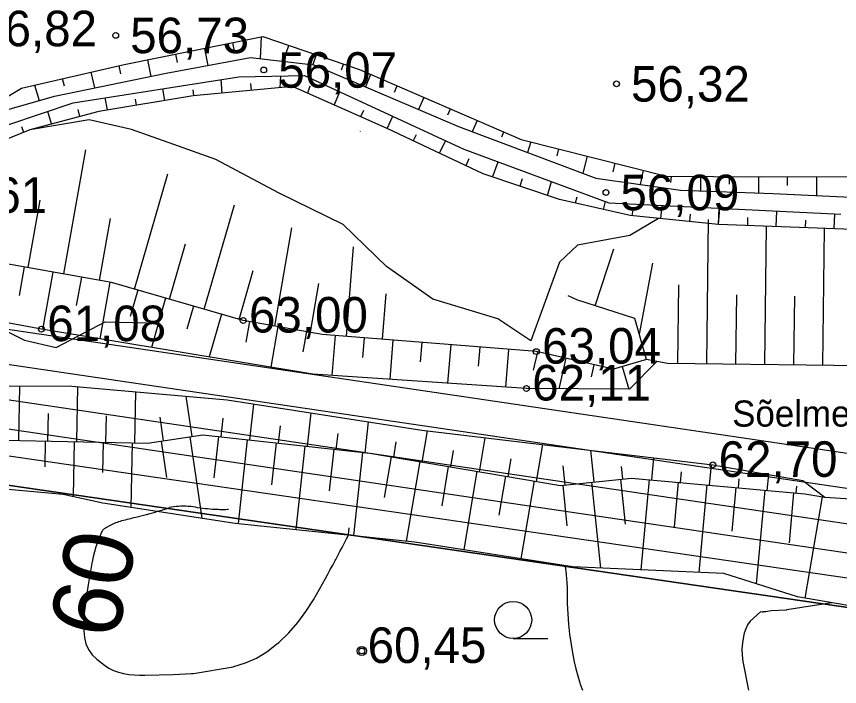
# Model space of a CAD drawing. Extents: x 532503 to 539665, y 6557663 to 6561526.
# Drawn here: x 535305.8 to 535362.6, y 6559523.2 to 6559569.4 of the extents above; entities that cross this region are included whole.
import ezdxf

# ---------------------------------------------------------------- set-up
doc = ezdxf.new("R2010")
doc.units = 0
for name, color, linetype in [('HALJASTUS', 7, 'Continuous'), ('HORISONTAAL-EH2000', 7, 'Continuous'), ('illumineerimisjooned', 7, 'Continuous'), ('kataster', 7, 'Continuous'), ('KORGUS-EH2000', 7, 'Continuous'), ('ME_aktiivne', 7, 'Continuous'), ('Plokid', 7, 'Continuous'), ('RELJEEF', 7, 'Continuous'), ('TM_aktiivne', 7, 'Continuous')]:
    doc.layers.add(name, color=color, linetype=linetype)

msp = doc.modelspace()

# ---------------------------------------------------------------- linework, layer by layer
at = {"layer": 'HALJASTUS'}
msp.add_line((535340.109, 6559526.507), (535342.509, 6559526.507), dxfattribs=at)
msp.add_circle((535340.109, 6559527.787), 1.28, dxfattribs=at)
at = {"layer": 'HORISONTAAL-EH2000'}
for points in [[(535320.477, 6559535.399), (535320.399, 6559535.39), (535320.294, 6559535.381), (535320.19, 6559535.375), (535320.086, 6559535.375), (535319.981, 6559535.378), (535319.877, 6559535.383), (535319.772, 6559535.389), (535319.668, 6559535.394), (535319.563, 6559535.4), (535319.352, 6559535.411), (535319.185, 6559535.422), (535319.018, 6559535.436), (535318.852, 6559535.455), (535318.686, 6559535.476), (535318.519, 6559535.5), (535318.355, 6559535.525), (535318.191, 6559535.551), (535318.028, 6559535.577), (535317.864, 6559535.6), (535317.699, 6559535.618), (535317.534, 6559535.626), (535317.369, 6559535.629), (535317.34, 6559535.629), (535317.18, 6559535.624), (535317.019, 6559535.614), (535316.86, 6559535.598), (535316.7, 6559535.577), (535316.383, 6559535.529), (535316.363, 6559535.498), (535315.841, 6559535.332), (535315.58, 6559535.252), (535315.318, 6559535.175), (535315.054, 6559535.102), (535314.79, 6559535.033), (535314.068, 6559534.851), (535313.947, 6559534.821), (535313.827, 6559534.791), (535313.707, 6559534.762), (535313.586, 6559534.734), (535313.46, 6559534.704), (535313.345, 6559534.675), (535313.23, 6559534.646), (535313.116, 6559534.615), (535313.094, 6559534.61), (535312.991, 6559534.58), (535312.889, 6559534.549), (535312.787, 6559534.514), (535312.686, 6559534.477), (535312.666, 6559534.47), (535312.576, 6559534.434), (535312.488, 6559534.395), (535312.402, 6559534.352), (535312.316, 6559534.307), (535312.239, 6559534.264), (535312.193, 6559534.238), (535312.148, 6559534.212), (535312.103, 6559534.185), (535312.058, 6559534.158), (535311.991, 6559534.118), (535311.899, 6559534.063), (535311.789, 6559533.948), (535311.749, 6559533.896), (535311.712, 6559533.841), (535311.682, 6559533.783), (535311.655, 6559533.723), (535311.448, 6559533.174), (535311.329, 6559532.834), (535311.223, 6559532.492), (535311.135, 6559532.144), (535311.059, 6559531.793), (535311.04, 6559531.693), (535310.966, 6559531.29), (535310.896, 6559530.885), (535310.832, 6559530.48), (535310.772, 6559530.074), (535310.54, 6559528.425), (535310.493, 6559527.963), (535310.472, 6559527.5), (535310.487, 6559527.036), (535310.527, 6559526.573), (535310.638, 6559526.139), (535310.808, 6559525.739), (535311.067, 6559525.39), (535311.387, 6559525.076), (535311.914, 6559524.671), (535312.218, 6559524.47), (535312.536, 6559524.301), (535312.875, 6559524.178), (535313.227, 6559524.087), (535313.592, 6559524.033), (535313.958, 6559523.994), (535314.325, 6559523.977), (535314.694, 6559523.976), (535316.665, 6559524.034), (535317.082, 6559524.048), (535317.5, 6559524.066), (535317.917, 6559524.088), (535318.052, 6559524.096), (535320.792, 6559524.562)], [(535328.718, 6559533.597), (535328.748, 6559533.717), (535328.768, 6559533.839), (535328.783, 6559533.964), (535328.799, 6559534.088), (535328.807, 6559534.143)], [(535320.792, 6559524.562), (535320.834, 6559524.572), (535321.638, 6559524.83), (535322.405, 6559525.16), (535323.116, 6559525.597), (535323.79, 6559526.105), (535323.942, 6559526.238), (535324.625, 6559526.9), (535325.258, 6559527.602), (535325.816, 6559528.366), (535326.325, 6559529.169), (535327.154, 6559530.64), (535327.326, 6559530.947), (535327.496, 6559531.256), (535327.663, 6559531.566), (535327.828, 6559531.877), (535327.868, 6559531.953), (535328.013, 6559532.226), (535328.158, 6559532.499), (535328.303, 6559532.772), (535328.449, 6559533.045), (535328.622, 6559533.369), (535328.674, 6559533.482), (535328.718, 6559533.597)], [(535343.694, 6559531.466), (535343.771, 6559530.964), (535343.777, 6559530.898), (535343.797, 6559530.617), (535343.814, 6559530.337), (535343.825, 6559530.056), (535343.832, 6559529.775), (535343.845, 6559528.919), (535343.872, 6559528.211), (535343.921, 6559527.505), (535344.002, 6559526.802), (535344.105, 6559526.101), (535344.228, 6559525.378), (535344.322, 6559524.889), (535344.431, 6559524.404), (535344.561, 6559523.924), (535344.705, 6559523.448), (535344.734, 6559523.36), (535344.888, 6559522.936)], [(535362.087, 6559528.964), (535358.993, 6559528.476), (535358.94, 6559528.467), (535357.905, 6559528.405), (535357.532, 6559528.344), (535357.513, 6559528.342), (535357.494, 6559528.34), (535357.474, 6559528.338), (535357.455, 6559528.337), (535357.377, 6559528.334), (535357.357, 6559528.333), (535357.338, 6559528.333), (535357.318, 6559528.333), (535357.299, 6559528.333), (535357.172, 6559528.338), (535356.683, 6559527.918), (535356.468, 6559527.693), (535356.285, 6559527.448), (535356.151, 6559527.172), (535356.051, 6559526.877), (535355.995, 6559526.646), (535355.922, 6559526.218), (535355.886, 6559525.79), (535355.904, 6559525.36), (535355.959, 6559524.93), (535356.343, 6559522.955)]]:
    msp.add_lwpolyline(points, dxfattribs=at)
at = {"layer": 'illumineerimisjooned'}
msp.add_lwpolyline([(535537.644, 6559868.04), (535535.932, 6559811.278), (535531.57, 6559735.34), (535531.4, 6559680.476), (535535.969, 6559621.33), (535541.688, 6559571.196), (535546.449, 6559503.997), (535276.396, 6559543.285), (535107.957, 6559502.648), (535182.405, 6559686.245), (535250.294, 6559648.566)], close=True, dxfattribs=at)
msp.add_lwpolyline([(535476.016, 6559817.954), (535471.557, 6559803.013), (535503.755, 6559513.648), (535136.963, 6559567.806)], dxfattribs=at)
at = {"layer": 'kataster'}
for points in [[(535538.05, 6559871.58), (535539.27, 6559872.49), (535541.59, 6559874.28), (535537.93, 6559811.19), (535533.57, 6559735.28), (535533.4, 6559680.55), (535537.96, 6559621.52), (535543.68, 6559571.38), (535548.62, 6559501.66), (535276.49, 6559541.25), (535104.64, 6559499.79), (535181.52, 6559689.04), (535250.3, 6559650.84), (535504.86, 6559846.09)], [(535276.49, 6559541.25), (535548.62, 6559501.66), (535550.5, 6559476.8), (535550.75, 6559439.7), (535556.1, 6559391), (535571.15, 6559343.15), (535576.2, 6559317.65), (535584.3, 6559293.5), (535605.6, 6559242.75), (535617.25, 6559223.1), (535609.75, 6559220.15), (535573.85, 6559205.3), (535547.45, 6559197.5), (535476, 6559183.4), (535417.7, 6559171.6), (535375.95, 6559160.8), (535349.75, 6559155.9), (535338.01, 6559156.08), (535318.85, 6559280.76)]]:
    msp.add_lwpolyline(points, close=True, dxfattribs=at)
at = {"layer": 'KORGUS-EH2000'}
for centre, radius in [((535312.688, 6559568.085), 0.2), ((535322.903, 6559565.704), 0.2), ((535347.239, 6559564.748), 0.2), ((535346.512, 6559557.253), 0.2), ((535321.487, 6559548.426), 0.2), ((535307.567, 6559547.832), 0.2), ((535341.708, 6559546.282), 0.2), ((535341.024, 6559543.739), 0.2), ((535353.885, 6559538.475), 0.2), ((535329.668, 6559525.646), 0.32), ((535329.668, 6559525.646), 0.2)]:
    msp.add_circle(centre, radius, dxfattribs=at)
at = {"layer": 'ME_aktiivne'}
msp.add_lwpolyline([(535181.4, 6559689.09), (535250.12, 6559650.95), (535250.5, 6559651.24), (535480.86, 6559827.19), (535473.59, 6559802.83), (535506.03, 6559511.29), (535131.71, 6559566.56)], close=True, dxfattribs=at)
at = {"layer": 'Plokid'}
for points in [[(535471.605, 6559811.564), (535469.118, 6559803.232), (535501.026, 6559516.477), (535140.335, 6559569.734)], [(535468.361, 6559809.086), (535466.679, 6559803.451), (535498.296, 6559519.306), (535141.263, 6559572.023)]]:
    msp.add_lwpolyline(points, dxfattribs=at)
at = {"layer": 'RELJEEF'}
for p, q in [((535320.887, 6559566.987), (535320.766, 6559567.588)), ((535322.726, 6559567.984), (535322.651, 6559566.492)), ((535318.806, 6559567.191), (535319.043, 6559566.017)), ((535324.446, 6559566.851), (535324.623, 6559567.397)), ((535314.885, 6559566.399), (535315.118, 6559565.259)), ((535316.961, 6559566.221), (535316.845, 6559566.795)), ((535326.516, 6559566.751), (535326.285, 6559566.073)), ((535313.051, 6559565.427), (535312.926, 6559565.993)), ((535328.265, 6559565.707), (535328.409, 6559566.105)), ((535310.978, 6559565.544), (535311.228, 6559564.46)), ((535324.027, 6559564.475), (535324.07, 6559565.294)), ((535330.278, 6559565.398), (535329.929, 6559564.535)), ((535309.148, 6559564.576), (535309.029, 6559565.094)), ((535320.043, 6559564.112), (535319.958, 6559565.044)), ((535321.991, 6559564.773), (535322.035, 6559564.293)), ((535307.08, 6559564.644), (535307.419, 6559563.591)), ((535316.078, 6559563.604), (535315.945, 6559564.409)), ((535318.001, 6559564.328), (535318.052, 6559563.93)), ((535326.083, 6559564.59), (535325.926, 6559564.097)), ((535327.755, 6559563.287), (535328.158, 6559564.196)), ((535331.931, 6559564.181), (535332.114, 6559564.606)), ((535312.133, 6559562.946), (535311.966, 6559563.78)), ((535314.037, 6559563.686), (535314.106, 6559563.275)), ((535333.951, 6559563.813), (535333.587, 6559562.97)), ((535310.067, 6559562.976), (535310.187, 6559562.492)), ((535335.606, 6559562.602), (535335.787, 6559563.021)), ((535308.253, 6559561.981), (535308.011, 6559562.848)), ((535329.778, 6559562.916), (535329.584, 6559562.477)), ((535331.412, 6559561.667), (535331.799, 6559562.511)), ((535337.623, 6559562.228), (535337.282, 6559561.439)), ((535306.2, 6559561.807), (535306.339, 6559561.414)), ((535329.584, 6559561.47), (535329.588, 6559561.479)), ((535339.318, 6559561.082), (535339.459, 6559561.436)), ((535333.422, 6559561.239), (535333.221, 6559560.812)), ((535335.029, 6559559.958), (535335.439, 6559560.826)), ((535341.331, 6559560.748), (535341.102, 6559560.005)), ((535309.114, 6559551.637), (535310.636, 6559560.197)), ((535343.148, 6559559.772), (535343.271, 6559560.259)), ((535337.046, 6559559.57), (535336.837, 6559559.103)), ((535345.21, 6559559.771), (535344.909, 6559558.577)), ((535338.675, 6559558.322), (535339.071, 6559559.367)), ((535347, 6559558.687), (535347.149, 6559559.282)), ((535313.997, 6559550.591), (535316.293, 6559558.534)), ((535349.089, 6559558.793), (535348.863, 6559557.813)), ((535340.739, 6559558.188), (535340.571, 6559557.686)), ((535342.467, 6559557.05), (535342.758, 6559558.007)), ((535350.992, 6559557.954), (535351.038, 6559558.385)), ((535353.038, 6559558.365), (535353.029, 6559557.377)), ((535355.033, 6559557.825), (535355.038, 6559558.346)), ((535357.038, 6559558.327), (535357.035, 6559557.233)), ((535359.04, 6559557.741), (535359.038, 6559558.333)), ((535361.038, 6559558.341), (535361.044, 6559557.055)), ((535344.495, 6559556.926), (535344.394, 6559556.523)), ((535306.652, 6559552.074), (535307.478, 6559556.719)), ((535318.8, 6559549.202), (535320.883, 6559556.406)), ((535346.344, 6559556.08), (535346.469, 6559556.638)), ((535350.287, 6559555.454), (535350.378, 6559556.368)), ((535354.268, 6559555.06), (535354.311, 6559556.173)), ((535354.268, 6559555.06), (535354.378, 6559556.17)), ((535348.362, 6559556.058), (535348.297, 6559555.652)), ((535352.328, 6559555.763), (535352.278, 6559555.257)), ((535358.265, 6559554.906), (535358.306, 6559555.975)), ((535362.262, 6559554.753), (535362.303, 6559555.777)), ((535311.575, 6559551.199), (535312.331, 6559555.451)), ((535353.476, 6559545.438), (535353.596, 6559555.382)), ((535356.287, 6559555.528), (535356.266, 6559554.983)), ((535360.283, 6559555.353), (535360.263, 6559554.829)), ((535323.657, 6559548.046), (535324.84, 6559554.81)), ((535357.476, 6559545.39), (535357.591, 6559554.932)), ((535361.476, 6559545.342), (535361.589, 6559554.779)), ((535316.398, 6559549.897), (535317.505, 6559553.724)), ((535328.602, 6559547.339), (535329.101, 6559553.519)), ((535345.776, 6559549.45), (535347.052, 6559553.379)), ((535348.816, 6559547.479), (535349.742, 6559552.384)), ((535306.383, 6559552.122), (535306.032, 6559550.152)), ((535308.352, 6559551.772), (535307.649, 6559547.819)), ((535321.202, 6559548.508), (535322.178, 6559551.885)), ((535310.321, 6559551.422), (535309.972, 6559549.457)), ((535312.29, 6559551.072), (535311.595, 6559547.166)), ((535314.214, 6559550.528), (535313.691, 6559548.717)), ((535326.12, 6559547.615), (535326.708, 6559550.98)), ((535351.476, 6559545.462), (535351.542, 6559550.898)), ((535316.136, 6559549.973), (535315.154, 6559546.577)), ((535331.094, 6559547.138), (535331.346, 6559550.259)), ((535355.476, 6559545.414), (535355.534, 6559550.211)), ((535359.476, 6559545.366), (535359.533, 6559550.11)), ((535318.057, 6559549.417), (535317.599, 6559547.833)), ((535319.978, 6559548.862), (535319.127, 6559545.919)), ((535321.91, 6559548.352), (535321.664, 6559546.946)), ((535323.88, 6559548.007), (535323.391, 6559545.213)), ((535325.85, 6559547.663), (535325.607, 6559546.275)), ((535327.831, 6559547.402), (535327.609, 6559544.646)), ((535329.824, 6559547.241), (535329.714, 6559545.876)), ((535331.818, 6559547.08), (535331.6, 6559544.376)), ((535333.811, 6559546.919), (535333.703, 6559545.58)), ((535335.805, 6559546.758), (535335.591, 6559544.106)), ((535337.799, 6559546.597), (535337.693, 6559545.284)), ((535339.792, 6559546.437), (535339.582, 6559543.837)), ((535341.784, 6559546.265), (535341.498, 6559545.001)), ((535343.734, 6559545.823), (535343.259, 6559543.726)), ((535345.685, 6559545.381), (535345.496, 6559544.548)), ((535347.626, 6559545.252), (535348.082, 6559543.698)), ((535306.006, 6559540.163), (535306.086, 6559543.907)), ((535310.005, 6559540.079), (535310.085, 6559543.858)), ((535314.005, 6559539.994), (535314.079, 6559543.508)), ((535317.97, 6559540.438), (535317.555, 6559543.203)), ((535321.942, 6559540.192), (535322.215, 6559542.67)), ((535308.006, 6559540.121), (535308.046, 6559542.011)), ((535325.918, 6559539.755), (535326.171, 6559542.053)), ((535312.005, 6559540.037), (535312.044, 6559541.86)), ((535315.992, 6559540.142), (535315.749, 6559541.762)), ((535319.954, 6559540.411), (535320.095, 6559541.69)), ((535329.894, 6559539.317), (535330.128, 6559541.437)), ((535323.93, 6559539.973), (535324.062, 6559541.168)), ((535317.793, 6559540.411), (535318.635, 6559534.795)), ((535319.776, 6559540.431), (535319.462, 6559537.574)), ((535327.906, 6559539.536), (535328.028, 6559540.64)), ((535333.841, 6559538.669), (535334.204, 6559540.817)), ((535337.785, 6559538.003), (535338.181, 6559540.347)), ((535307.827, 6559540.125), (535307.789, 6559538.339)), ((535309.827, 6559540.083), (535309.746, 6559536.286)), ((535311.826, 6559540.04), (535311.782, 6559537.947)), ((535313.826, 6559539.998), (535313.731, 6559535.545)), ((535315.815, 6559540.115), (535316.19, 6559537.613)), ((535321.764, 6559540.212), (535321.127, 6559534.424)), ((535323.752, 6559539.993), (535323.434, 6559537.105)), ((535325.74, 6559539.774), (535325.106, 6559534.012)), ((535331.869, 6559539.002), (535332.047, 6559540.056)), ((535341.729, 6559537.336), (535342.158, 6559539.877)), ((535327.728, 6559539.555), (535327.412, 6559536.68)), ((535329.716, 6559539.336), (535329.084, 6559533.599)), ((535335.813, 6559538.336), (535336.003, 6559539.459)), ((535345.693, 6559537.301), (535345.464, 6559539.484)), ((535331.692, 6559539.032), (535331.219, 6559536.229)), ((535333.664, 6559538.699), (535332.738, 6559533.22)), ((535339.757, 6559537.669), (535339.963, 6559538.891)), ((535349.673, 6559537.442), (535349.812, 6559538.963)), ((535335.636, 6559538.366), (535335.178, 6559535.652)), ((535337.608, 6559538.032), (535336.695, 6559532.627)), ((535343.704, 6559537.093), (535343.566, 6559538.41)), ((535347.682, 6559537.51), (535347.591, 6559538.375)), ((535351.665, 6559537.261), (535351.732, 6559537.993)), ((535353.656, 6559537.079), (535353.785, 6559538.487)), ((535339.58, 6559537.699), (535339.126, 6559535.008)), ((535347.504, 6559537.491), (535347.83, 6559534.382)), ((535349.495, 6559537.459), (535348.927, 6559531.238)), ((535355.648, 6559536.897), (535355.705, 6559537.524)), ((535357.64, 6559536.716), (535357.74, 6559537.808)), ((535341.552, 6559537.366), (535340.646, 6559532.004)), ((535343.526, 6559537.074), (535343.82, 6559534.266)), ((535345.515, 6559537.283), (535346.136, 6559531.36)), ((535351.486, 6559537.277), (535351.207, 6559534.214)), ((535353.478, 6559537.095), (535352.928, 6559531.064)), ((535355.47, 6559536.914), (535355.196, 6559533.906)), ((535359.632, 6559536.534), (535359.674, 6559537)), ((535357.462, 6559536.732), (535356.873, 6559530.277)), ((535359.453, 6559536.55), (535359.139, 6559533.102)), ((535361.433, 6559536.274), (535360.236, 6559529.281))]:
    msp.add_line(p, q, dxfattribs=at)
for points in [[(535259.345, 6559585.922), (535256.974, 6559577.868), (535255.579, 6559571.596), (535256.092, 6559569.858), (535256.985, 6559568.237), (535264.009, 6559566.296), (535273.312, 6559564.309), (535282.944, 6559562.192), (535290.158, 6559559.88), (535297.198, 6559558.022), (535301.367, 6559561.575), (535306.193, 6559564.439), (535313.267, 6559566.072), (535322.836, 6559568.006), (535329.507, 6559565.731), (535340.661, 6559560.917), (535350.696, 6559558.388), (535357.213, 6559558.325), (535365.84, 6559558.362)], [(535297.878, 6559556.991), (535300.955, 6559560.202), (535304.863, 6559562.851), (535308.464, 6559563.893), (535316.166, 6559565.474), (535321.978, 6559566.57), (535326.353, 6559566.065), (535336.33, 6559561.796), (535345.815, 6559558.237), (535351.649, 6559557.426), (535358.035, 6559557.197), (535366.847, 6559556.781), (535373.695, 6559555.113), (535380.943, 6559549.946), (535390.022, 6559543.772), (535398.525, 6559539.938), (535409.207, 6559536.123), (535420.047, 6559534.51), (535429.637, 6559532.62), (535437.724, 6559531.961), (535446.481, 6559532.195), (535460.922, 6559532.08), (535465.102, 6559532.609), (535471.904, 6559535.449)], [(535297.906, 6559556.012), (535299.922, 6559558.062), (535303.031, 6559561.189), (535309.756, 6559563.43), (535321.191, 6559565.239), (535325.716, 6559565.326), (535336.713, 6559560.237), (535346.711, 6559556.549), (535362.712, 6559555.757)], [(535354.268, 6559555.06), (535348.183, 6559555.663), (535343.298, 6559556.772), (535338.039, 6559558.535), (535331.418, 6559561.664), (535324.894, 6559564.554), (535318.025, 6559563.928), (535311.531, 6559562.846), (535306.754, 6559561.586), (535303.649, 6559560.304), (535299.592, 6559556.882), (535298.97, 6559555.965), (535298.9, 6559552.6), (535297.049, 6559550.312), (535293.66, 6559549.73), (535284.556, 6559551.069), (535271.883, 6559553.063), (535264.601, 6559553.91), (535257.658, 6559555.294), (535252.619, 6559556.347), (535251.103, 6559556.124)], [(535350.137, 6559555.454), (535348.148, 6559554.292), (535344.558, 6559553.627), (535343.3, 6559552.453), (535341.325, 6559547.031), (535339.044, 6559548.556), (535334.557, 6559549.911), (535331.371, 6559552.159), (535328.386, 6559555.053), (535323.97, 6559557.205), (535319.605, 6559559.541), (535316.692, 6559560.566), (535313.771, 6559561.593), (535310.856, 6559562.255), (535306.754, 6559561.586)], [(535350.137, 6559555.454), (535348.148, 6559554.292), (535344.558, 6559553.627), (535343.3, 6559552.453), (535341.325, 6559547.031), (535339.044, 6559548.556), (535334.557, 6559549.911), (535331.371, 6559552.159), (535328.386, 6559555.053), (535323.97, 6559557.205), (535319.605, 6559559.541), (535316.692, 6559560.566), (535313.771, 6559561.593), (535310.856, 6559562.255), (535306.754, 6559561.586)], [(535350.137, 6559555.454), (535348.148, 6559554.292), (535344.558, 6559553.627), (535343.3, 6559552.453), (535341.325, 6559547.031), (535339.044, 6559548.556), (535334.557, 6559549.911), (535331.371, 6559552.159), (535328.386, 6559555.053), (535323.97, 6559557.205), (535319.605, 6559559.541), (535316.692, 6559560.566), (535313.771, 6559561.593), (535310.856, 6559562.255), (535306.754, 6559561.586)], [(535301.576, 6559555.802), (535302.023, 6559552.154), (535303.582, 6559549.09), (535304.798, 6559547.872), (535306.401, 6559547.083), (535308.585, 6559546.569), (535311.952, 6559548.347), (535314.825, 6559548.271)], [(535301.576, 6559555.802), (535302.023, 6559552.154), (535303.582, 6559549.09), (535304.798, 6559547.872), (535306.401, 6559547.083), (535308.585, 6559546.569), (535311.952, 6559548.347), (535314.825, 6559548.271)], [(535444.51, 6559529.6), (535434.314, 6559530.243), (535428.476, 6559529.173), (535415.388, 6559532.65), (535405.445, 6559531.791), (535398.44, 6559532.383), (535386.176, 6559535.293), (535382.008, 6559537.119), (535381.295, 6559541.748), (535379.057, 6559547.967), (535377.411, 6559550.091), (535370.401, 6559554.053), (535364.171, 6559554.679), (535354.268, 6559555.06)], [(535349.304, 6559545.745), (535347.029, 6559545.076), (535341.708, 6559546.282), (535326.925, 6559547.475), (535321.487, 6559548.426), (535312.404, 6559551.052), (535301.38, 6559553.012)], [(535263.559, 6559550.069), (535266.972, 6559548.399), (535273.707, 6559546.957), (535277.771, 6559545.182), (535284.79, 6559542.967), (535299.433, 6559540.303), (535314.885, 6559539.976), (535318.707, 6559540.548), (535330.22, 6559539.281), (535343.373, 6559537.058), (535348.264, 6559537.571), (535360.239, 6559536.479), (535361.609, 6559536.244)], [(535274.833, 6559550.224), (535280.55, 6559547.598), (535287.68, 6559546.087), (535292.935, 6559544.283), (535300.36, 6559543.925), (535309.652, 6559543.896), (535320.375, 6559542.956), (535333.799, 6559540.865), (535343.617, 6559539.705), (535353.885, 6559538.475), (535360.093, 6559537.4), (535361.609, 6559536.244)], [(535361.609, 6559536.244), (535370.584, 6559535.672), (535370.858, 6559538.663), (535369.57, 6559544.018), (535366.048, 6559545.287), (535350.768, 6559545.471), (535349.304, 6559545.745), (535348.511, 6559548.562), (535344.493, 6559549.866), (535343.9, 6559550.135)], [(535350.026, 6559545.61), (535348.129, 6559543.698), (535341.024, 6559543.739), (535326.278, 6559544.736), (535307.567, 6559547.832), (535298.231, 6559549.566)], [(535369.333, 6559527.721), (535359.717, 6559529.37), (535354.635, 6559530.99), (535344.198, 6559531.444), (535333.325, 6559533.159), (535320.93, 6559534.445), (535311.804, 6559535.839), (535309.056, 6559536.436), (535299.67, 6559537.275), (535292.261, 6559537.661), (535281.007, 6559539.313), (535274.67, 6559541.372), (535267.917, 6559542.787), (535263.762, 6559543.348), (535256.492, 6559543.469), (535250.338, 6559541.634), (535245.046, 6559536.63), (535242.097, 6559534.426), (535238.072, 6559533.633), (535233.519, 6559534.477), (535228.97, 6559532.034), (535213.655, 6559525.709), (535213.331, 6559525.706)], [(535369.333, 6559527.721), (535359.717, 6559529.37), (535354.635, 6559530.99), (535344.198, 6559531.444), (535333.325, 6559533.159), (535320.93, 6559534.445), (535311.804, 6559535.839), (535309.056, 6559536.436), (535299.67, 6559537.275), (535292.261, 6559537.661), (535281.007, 6559539.313), (535274.67, 6559541.372), (535267.917, 6559542.787), (535263.762, 6559543.348), (535256.492, 6559543.469), (535250.338, 6559541.634), (535245.046, 6559536.63), (535242.097, 6559534.426), (535238.072, 6559533.633), (535233.519, 6559534.477), (535228.97, 6559532.034), (535213.655, 6559525.709), (535213.331, 6559525.706)]]:
    msp.add_lwpolyline(points, dxfattribs=at)
at = {"layer": 'TM_aktiivne'}
msp.add_lwpolyline([(535539.77, 6559872.18), (535537.93, 6559811.19), (535533.57, 6559735.28), (535533.4, 6559680.55), (535537.96, 6559621.52), (535543.68, 6559571.38), (535548.62, 6559501.66), (535276.49, 6559541.25), (535104.64, 6559499.79), (535181.4, 6559689.09), (535250.12, 6559650.95)], close=True, dxfattribs=at)

# ---------------------------------------------------------------- texts
at = {"layer": 'HORISONTAAL-EH2000'}
msp.add_text('60', height=4.8, rotation=78.7394, dxfattribs=at).set_placement((535312.776, 6559526.329))
at = {"layer": 'KORGUS-EH2000'}
for s, p in [('56,82 ', (535303.203, 6559567.337)), ('56,73 ', (535313.688, 6559566.86)), ('56,07 ', (535323.903, 6559564.479)), ('56,32 ', (535348.239, 6559563.523)), ('56,09 ', (535347.512, 6559556.028)), ('55,61 ', (535299.76, 6559555.85)), ('63,00 ', (535321.887, 6559547.601)), ('61,08 ', (535307.967, 6559547.007)), ('63,04 ', (535342.108, 6559545.457)), ('62,11 ', (535341.424, 6559542.914)), ('62,70 ', (535354.285, 6559537.65)), ('60,45 ', (535330.068, 6559524.821))]:
    msp.add_text(s, height=2.45, dxfattribs=at).set_placement(p)
at = {"layer": 'RELJEEF'}
msp.add_text('Sõelmed', height=1.8, dxfattribs=at).set_placement((535355.219, 6559541.115))

doc.saveas('drawing.dxf')
